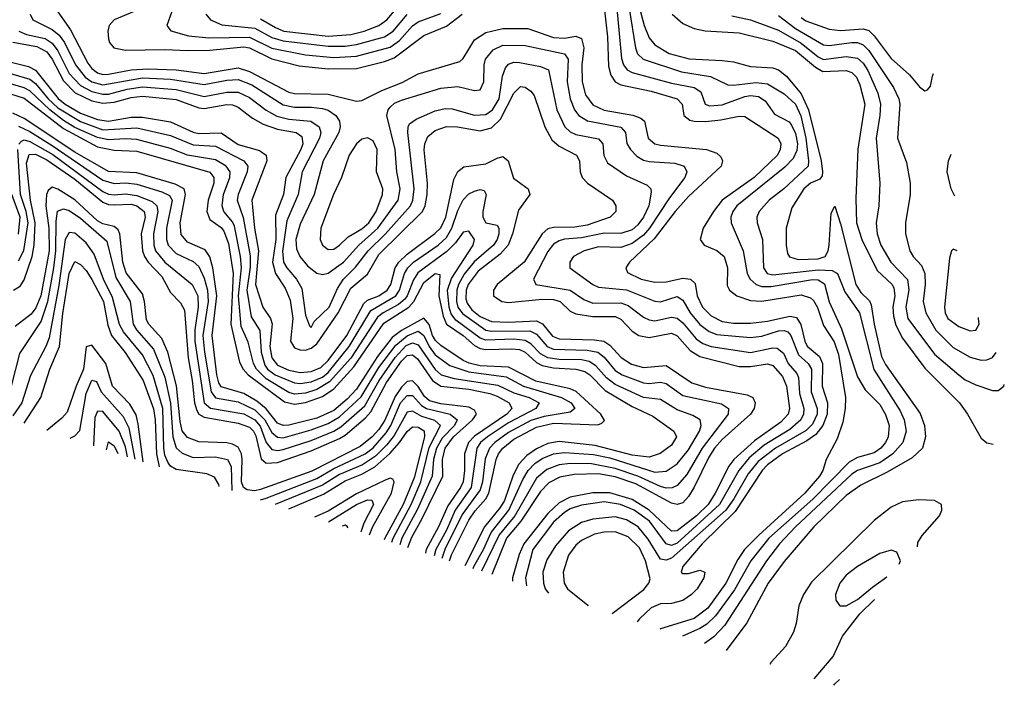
# Model space of a CAD drawing. Header units: inches. Extents: x 1308407 to 1441228, y 959628 to 1036311.
# Tile 501 of 656: x 1413774 to 1417272, y 961668 to 964030. Entities that reach past the tile are written whole.
import ezdxf

# ---------------------------------------------------------------- set-up
doc = ezdxf.new("R2010")
doc.units = ezdxf.units.IN
doc.header["$MEASUREMENT"] = 0
doc.layers.add('B4916', color=7, linetype='Continuous')

msp = doc.modelspace()

# ---------------------------------------------------------------- linework, layer by layer
at = {"layer": 'B4916', "color": 5}
for points, elevation in [([(1414332.8, 964110), (1414296.5, 964010), (1414310.8, 963990.8), (1414373.5, 963973.5), (1414446.4, 963966.4), (1414590, 963968.2), (1414670, 963929.7), (1414790, 963905.1), (1414890, 963896.4), (1414970, 963901.2), (1415090, 963932.8), (1415123.9, 963956.1), (1415170, 964008.5), (1415190, 964022.5), (1415270, 964051.9)], 2540), ([(1415958.3, 964138.3), (1415992.5, 964010), (1416010, 963966.4), (1416030, 963940.8), (1416080.7, 963910), (1416151.9, 963891.9), (1416270, 963886.1), (1416310, 963880.5), (1416370, 963864.1), (1416450, 963859.1), (1416470, 963852.6), (1416498.2, 963830), (1416550, 963767.1), (1416575.9, 963710), (1416621.5, 963530), (1416626.4, 963490), (1416624.2, 963475.8), (1416616.1, 963463.9), (1416583, 963450), (1416559.9, 963430), (1416517, 963363), (1416497.4, 963290), (1416496.5, 963230), (1416501, 963201), (1416508.2, 963188.2), (1416539.1, 963179.1), (1416610, 963181.2), (1416634.8, 963190), (1416646, 963210), (1416649.6, 963230), (1416656.8, 963343.2), (1416670, 963368.1), (1416690, 963305.4), (1416744.1, 963090), (1416762.1, 963062.1), (1416792.3, 963032.3), (1416798.3, 963018.3), (1416808.9, 962950), (1416835.1, 962835.1), (1416850, 962807), (1416972.6, 962632.6), (1416988.3, 962590), (1416992, 962550), (1416980.7, 962510), (1416944.6, 962475.4), (1416856.1, 962423.9), (1416761.8, 962378.2), (1416710, 962341.5), (1416594.9, 962230), (1416490, 962107.7), (1416432.7, 962030), (1416356.7, 961890), (1416283.9, 961791.6)], 2580), ([(1415850, 964073.8), (1415862.3, 963970), (1415865.2, 963865.2), (1415873.8, 963833.8), (1415890, 963810), (1415910, 963799.2), (1416017.1, 963777.1), (1416109.3, 963749.3), (1416127.2, 963730), (1416133.4, 963690), (1416154.1, 963674.1), (1416170, 963669.8), (1416210, 963669.5), (1416265.3, 963674.7), (1416330, 963688.4), (1416350, 963686.7), (1416468.9, 963610), (1416478, 963590), (1416475.9, 963570), (1416465.9, 963550), (1416383.2, 963470), (1416269.7, 963390), (1416238.2, 963350), (1416201.6, 963290), (1416190.8, 963250), (1416205.8, 963230), (1416250, 963211.5), (1416276.3, 963190), (1416288.3, 963150), (1416286.9, 963086.9), (1416295.3, 963070), (1416321.9, 963050), (1416370, 963033.8), (1416410, 963031), (1416550, 963053.8), (1416583.5, 963043.5), (1416593.5, 963033.5), (1416608.4, 963008.4), (1416630, 962945), (1416667.4, 962887.4), (1416682.5, 962842.4), (1416707.3, 962690), (1416707, 962650), (1416698.3, 962601.6), (1416677.5, 962542.5), (1416638.9, 962470), (1416626.7, 962430), (1416615, 962410), (1416563.2, 962350), (1416399.2, 962200.8), (1416349.3, 962150), (1416325.2, 962114.8), (1416282.3, 962030), (1416218.6, 961941.4), (1416170, 961905.2), (1416050, 961868.6), (1416048.3, 961867.8)], 2520), ([(1413811.4, 964050), (1413820.9, 964030), (1413890, 963995.2), (1413914.9, 963974.9), (1413933.6, 963950), (1413972.5, 963870), (1414006.7, 963826.7), (1414030.1, 963810), (1414070, 963799.3), (1414210, 963824.2), (1414310, 963819.6), (1414430, 963799.8), (1414510, 963815.5), (1414550, 963817.8), (1414599.3, 963799.3), (1414710, 963728.8), (1414750, 963719.8), (1414810, 963720.3), (1414850, 963715.3), (1414870, 963709), (1414897.4, 963690), (1414909.7, 963669.7), (1414912.3, 963650), (1414908.1, 963630), (1414851.7, 963530), (1414819.9, 963410), (1414770, 963304.7), (1414755.6, 963250), (1414757.5, 963217.5), (1414768.9, 963190), (1414796.7, 963156.7), (1414830, 963131), (1414850, 963125.8), (1414870, 963131.2), (1414924.8, 963170), (1414978.7, 963230), (1415045.8, 963290), (1415118.3, 963390), (1415125.5, 963430), (1415113.8, 963490), (1415108.3, 963570), (1415078.2, 963690), (1415082.5, 963710), (1415090, 963720.1), (1415106, 963734), (1415130, 963745.3), (1415270, 963787.2), (1415330, 963793.6), (1415390, 963779.1), (1415410, 963781.8), (1415422.9, 963810), (1415424.2, 963870), (1415429.4, 963890.6), (1415456.5, 963923.5), (1415490, 963939.4), (1415570, 963938.4), (1415709.5, 963909.5), (1415722.4, 963890), (1415719.1, 963810), (1415729.5, 963750), (1415745, 963710), (1415760.8, 963690), (1415791.5, 963671.5), (1415909.5, 963649.5), (1415925.7, 963630), (1415931.4, 963591.4), (1415943.3, 963570), (1415966.5, 963546.5), (1415990, 963532.2), (1416010, 963526.6), (1416101.7, 963521.7), (1416134.7, 963510), (1416144.3, 963490), (1416136.8, 963470), (1416082.4, 963397.6), (1416011, 963290), (1415990, 963266.2), (1415950, 963236.5), (1415910, 963222), (1415830, 963224.1), (1415779.3, 963210), (1415741.7, 963190), (1415728.8, 963170), (1415728.5, 963150), (1415810, 963090.6), (1415830, 963081), (1415930, 963071.7), (1416030, 963031.2), (1416050, 963029.4), (1416110, 963048), (1416130, 963034.4), (1416156.4, 962990), (1416190, 962948.8), (1416223.3, 962923.3), (1416250, 962913.5), (1416370, 962902.6), (1416410, 962907.7), (1416470, 962925.7), (1416490, 962927.8), (1416502.4, 962922.4), (1416514, 962910), (1416540.6, 962840.6), (1416574.6, 962810), (1416586.8, 962790), (1416585.5, 962710), (1416607.2, 962650), (1416607.1, 962630), (1416590, 962594.5), (1416567.4, 962572.6), (1416458.4, 962510), (1416397.9, 962462.1), (1416361.6, 962418.4), (1416310.6, 962329.4), (1416282, 962290), (1416090, 962119.2), (1416070, 962111.7), (1416050, 962116), (1416006.9, 962186.9), (1415970.7, 962230), (1415930, 962255.2), (1415890, 962265.7), (1415810, 962257.9), (1415770, 962245.4), (1415723.7, 962216.3), (1415677.1, 962162.9), (1415646.9, 962113.1), (1415632.3, 962070), (1415634.5, 962030), (1415641.2, 962010), (1415653.1, 961995.6)], 2460), ([(1413900.9, 964070), (1413954.6, 963994.6), (1414015.7, 963875.7), (1414030, 963857), (1414050, 963841.9), (1414070, 963836.4), (1414090, 963837), (1414170, 963852.5), (1414230, 963856.5), (1414330, 963852.2), (1414430, 963839.3), (1414550, 963859.2), (1414590, 963847.1), (1414730, 963773.6), (1414750, 963768.8), (1414870, 963765.6), (1414970, 963740.8), (1414990, 963743.3), (1415060.5, 963779.5), (1415132.6, 963807.4), (1415190, 963838.7), (1415337.5, 963882.5), (1415350, 963892.1), (1415390, 963959.4), (1415430, 963985.1), (1415490, 963998.8), (1415578.8, 963998.8), (1415670, 963967.2), (1415710, 963964.8), (1415750, 963971.9), (1415770, 963963.5), (1415778, 963930), (1415771, 963870), (1415772.4, 963810), (1415784.1, 963764.1), (1415810, 963728), (1415850, 963708.8), (1415951.7, 963691.7), (1415980.5, 963680.5), (1415993.6, 963670), (1416006.4, 963610), (1416030, 963589.7), (1416050, 963584.6), (1416213.4, 963570), (1416250, 963557.1), (1416264.2, 963544.2), (1416271.2, 963530), (1416265.9, 963510), (1416150, 963403.4), (1416102.7, 963350), (1416027.8, 963252.2), (1415940.4, 963170), (1415927.8, 963150), (1415933.7, 963133.7), (1415982, 963110), (1416030, 963099), (1416070, 963099.9), (1416130, 963112.9), (1416157.1, 963110), (1416174.1, 963094.1), (1416180.6, 963050), (1416199.7, 963010), (1416230, 962979.7), (1416270, 962959.4), (1416310, 962953.6), (1416370, 962953.8), (1416430, 962961), (1416510, 962978.4), (1416533.4, 962973.4), (1416549.1, 962949.1), (1416563.2, 962890), (1416571.7, 962871.7), (1416614.7, 962834.7), (1416626.2, 962810), (1416624.6, 962730), (1416643.7, 962670), (1416642.2, 962630), (1416627.2, 962590), (1416602.1, 962557.9), (1416570, 962535.6), (1416483.9, 962490), (1416430.1, 962450), (1416411.1, 962430), (1416315.6, 962284.4), (1416198.5, 962170), (1416130.2, 962090), (1416124, 962070), (1416130, 962064.4), (1416150, 962065), (1416190, 962076.1), (1416208.4, 962070), (1416204.2, 962050), (1416180.2, 962010), (1416160.8, 961990), (1416130, 961968.8), (1416090, 961958.2), (1416050, 961956.6), (1416016.8, 961943.2), (1415976.3, 961903.7), (1415968.1, 961893.7)], 2480), ([(1414181, 964059), (1414110.1, 964029.9), (1414091.6, 964010), (1414087.2, 963990), (1414090, 963962.4), (1414093.2, 963950), (1414109, 963930), (1414150, 963922.4), (1414290, 963924.7), (1414370, 963920.8), (1414450, 963922.2), (1414570, 963934.3), (1414590.2, 963930.2), (1414670, 963891.4), (1414766.4, 963866.4), (1414870, 963855.7), (1414970, 963856.9), (1415070, 963882), (1415104.7, 963895.3), (1415210, 963974.2), (1415290, 964008), (1415346.3, 964050)], 2520), ([(1414435.6, 964050), (1414451.6, 964030), (1414492.2, 964012.2), (1414610, 963999.8), (1414670, 963967.2), (1414710, 963955), (1414870, 963936.2), (1414930, 963936.8), (1414970, 963942.2), (1415070.4, 963970), (1415100.7, 963990), (1415150, 964048.3)], 2560), ([(1414630, 964033.2), (1414682.3, 964002.3), (1414712.9, 963990), (1414870, 963971.9), (1414950, 963978.4), (1414998.1, 963990), (1415050, 964010.3), (1415078.7, 964030), (1415113, 964070)], 2580), ([(1415895.7, 964070), (1415912.3, 963892.3), (1415919.5, 963870), (1415932.4, 963852.4), (1415950, 963843.1), (1416090, 963805.7), (1416169.5, 963789.5), (1416193.9, 963773.9), (1416208.9, 963730), (1416224.5, 963724.5), (1416270, 963728.4), (1416350, 963757.5), (1416370, 963760.9), (1416398.1, 963758.1), (1416422.8, 963742.8), (1416455.3, 963695.3), (1416507.8, 963667.8), (1416516.3, 963656.3), (1416530, 963626.7), (1416536.9, 963590), (1416534.4, 963565.6), (1416522.1, 963537.9), (1416492.6, 963507.4), (1416321.6, 963370), (1416307, 963350), (1416300.6, 963330), (1416301.5, 963310), (1416344.1, 963210), (1416358.5, 963130), (1416369.2, 963109.2), (1416390.6, 963090.6), (1416410, 963083.4), (1416443.7, 963083.7), (1416590, 963108.3), (1416610, 963107.1), (1416632.7, 963092.7), (1416649.6, 963029.6), (1416693.1, 962933.1), (1416750, 962763.1), (1416776.9, 962716.9), (1416830, 962664.7), (1416850, 962629.4), (1416862.2, 962590), (1416859.1, 962550), (1416849.5, 962530), (1416832.6, 962510), (1416810, 962493.6), (1416750, 962476.9), (1416720.4, 962459.6), (1416591.7, 962328.3), (1416435.6, 962190), (1416371.1, 962110), (1416312.8, 962007.2), (1416246, 961914), (1416214.7, 961885.3), (1416190, 961870.2), (1416128.4, 961841.9)], 2540), ([(1415939.5, 964070), (1415961.4, 963930), (1415969.2, 963909.2), (1415989, 963890), (1416125.3, 963845.3), (1416228.4, 963828.4), (1416290, 963799.7), (1416310, 963797.9), (1416390, 963807.2), (1416430, 963803.2), (1416490, 963767.2), (1416530, 963730.5), (1416548.7, 963688.7), (1416566.8, 963610), (1416576, 963530), (1416574.5, 963510), (1416488.5, 963430), (1416436.5, 963390), (1416401.3, 963350), (1416392.5, 963330), (1416393.4, 963310), (1416413.3, 963250), (1416416.5, 963150), (1416429.1, 963130), (1416450, 963125.2), (1416610, 963143), (1416660.4, 963140.4), (1416679.2, 963130), (1416704.9, 963064.9), (1416757.6, 962990), (1416808.4, 962788.4), (1416902, 962642), (1416916.5, 962610), (1416922.6, 962570), (1416911.6, 962530), (1416876, 962490), (1416830, 962457.5), (1416750, 962429.9), (1416730, 962417.9), (1416530.1, 962230), (1416473.7, 962170), (1416426.9, 962110), (1416279.1, 961880.9), (1416240, 961840), (1416207.1, 961816.4)], 2560), ([(1416091.9, 964050), (1416130, 964016.6), (1416170, 963999.6), (1416209.2, 963990.8), (1416330, 963984), (1416450, 963954.7), (1416530, 963920.6), (1416601.4, 963861.4), (1416627.1, 963847.1), (1416710, 963850.6), (1416730, 963843.2), (1416746.1, 963826.1), (1416759, 963799), (1416775.7, 963730), (1416751.1, 963571.1), (1416743.8, 963396.2), (1416746.4, 963310), (1416765.7, 963250), (1416820.1, 963140.1), (1416872.1, 963092.1), (1416879.3, 963079.3), (1416882.9, 963050), (1416876, 963010), (1416877.7, 962977.7), (1416886.6, 962946.6), (1416910, 962900.1), (1416990, 962793.9), (1417112.3, 962670), (1417141, 962630), (1417190, 962544.6), (1417210, 962528.1), (1417231.6, 962524.2)], 2620), ([(1416304.4, 964044.4), (1416370.2, 964030.2), (1416470, 963993.5), (1416550, 963947.1), (1416610, 963898.4), (1416630, 963889.4), (1416710, 963899.6), (1416750, 963893.7), (1416770, 963876.6), (1416787.3, 963850), (1416822.3, 963770), (1416832.1, 963730), (1416830.1, 963690.1), (1416816.5, 963610), (1416829.2, 963450), (1416825.6, 963370), (1416817, 963310), (1416819.9, 963270), (1416833.5, 963230), (1416869, 963170), (1416928.4, 963108.4), (1416932, 963072), (1416921.4, 963010), (1416929.2, 962970), (1417023.8, 962843.8), (1417110, 962769.6), (1417132.5, 962752.5), (1417170, 962734.6), (1417230, 962714.3), (1417250, 962713.9), (1417270, 962730.2), (1417271.7, 962736)], 2640), ([(1416470, 964045.8), (1416530, 963998.6), (1416630, 963940.7), (1416650, 963939.1), (1416730, 963949.6), (1416750, 963949.5), (1416770, 963941.4), (1416790, 963920.5), (1416878.1, 963790), (1416896.6, 963750), (1416900.7, 963730), (1416892.9, 963610), (1416924, 963524), (1416937.2, 963450), (1416937, 963410), (1416921.1, 963310), (1416920.8, 963270), (1416935.9, 963210), (1416948, 963190), (1416978.1, 963158.1), (1416989, 963130), (1416990.1, 963090), (1416983.1, 963030), (1416992.4, 962990), (1417028.3, 962928.3), (1417090, 962867.2), (1417150, 962832.3), (1417190, 962822.3), (1417210, 962823.3), (1417230, 962831.4), (1417242.4, 962849)], 2660), ([(1416550, 964037.7), (1416566.6, 964026.6), (1416650, 963996.6), (1416690, 963991.8), (1416770, 963998.3), (1416790, 963992), (1416810, 963973.1), (1416870, 963893.2), (1416934.6, 963834.6), (1416970, 963792.6), (1416990, 963777.6), (1416999.1, 963780.9), (1417010, 963794), (1417017.1, 963830), (1417020.8, 963839.4)], 2680), ([(1413771.1, 963990), (1413798.4, 963978.4), (1413864.1, 963964.1), (1413890, 963947.5), (1413910, 963920.2), (1413950, 963839.5), (1413990, 963797.2), (1414030, 963775.9), (1414070, 963766.2), (1414090, 963766.4), (1414156.3, 963783.6), (1414210, 963791.8), (1414330, 963782.4), (1414430, 963758.2), (1414510, 963773.3), (1414550, 963773.1), (1414590, 963754.2), (1414650, 963708.9), (1414687.5, 963687.5), (1414730, 963677.4), (1414807.9, 963670), (1414838.2, 963650), (1414843.4, 963630), (1414838.9, 963610), (1414777.5, 963490), (1414763.9, 963410), (1414723.4, 963316.6), (1414708.3, 963208.3), (1414711.8, 963170), (1414723.2, 963150), (1414757.7, 963110), (1414776.1, 963076.1), (1414790, 962982.3), (1414803.4, 962943.4), (1414810, 962938), (1414820.7, 962959.3), (1414873.6, 963010), (1414903.6, 963076.4), (1414924.4, 963110), (1414967.6, 963152.4), (1415012, 963210), (1415073.3, 963270), (1415162.2, 963370), (1415170.9, 963390), (1415176, 963430), (1415152.4, 963630), (1415153.7, 963650), (1415159.4, 963660.6), (1415182.2, 963677.8), (1415250, 963706.6), (1415285.3, 963714.7), (1415310, 963713.6), (1415390, 963692.1), (1415430, 963694.1), (1415453.9, 963710), (1415477.8, 963750), (1415489.7, 963830.3), (1415499.9, 963860.1), (1415510, 963872.9), (1415530, 963879.3), (1415550, 963878.7), (1415624.4, 963864.4), (1415652.1, 963852.1), (1415681.7, 963710), (1415710.5, 963650.5), (1415730, 963632.5), (1415750, 963623.1), (1415830, 963607.3), (1415846, 963590), (1415848.9, 963548.9), (1415861.9, 963521.9), (1415930, 963476), (1416003.4, 963443.4), (1416015.9, 963430), (1416017.8, 963417.8), (1416009.3, 963370), (1415990.3, 963330), (1415970, 963301.9), (1415950, 963284.3), (1415910, 963271.3), (1415850, 963272.3), (1415770, 963255.9), (1415709.1, 963250.9), (1415690, 963246.1), (1415670, 963233.9), (1415650, 963208), (1415598.9, 963110), (1415607.1, 963090), (1415730, 963070.3), (1415777.7, 963037.7), (1415810, 963024.3), (1415910, 963025.7), (1415935.6, 963015.6), (1415990, 962974.3), (1416010, 962965.4), (1416030, 962961.5), (1416090, 962974.1), (1416110, 962970.7), (1416130, 962954.9), (1416177.4, 962897.4), (1416201.3, 962881.3), (1416230, 962870.5), (1416370, 962849.8), (1416450, 962865.7), (1416464.9, 962864.9), (1416487, 962847), (1416504.3, 962810), (1416534.7, 962774.8), (1416540.6, 962760.6), (1416543.8, 962703.8), (1416559.1, 962650), (1416558.9, 962630), (1416549.3, 962610.7), (1416510, 962576.5), (1416419.2, 962520.8), (1416365.1, 962474.9), (1416329.1, 962430.9), (1416260.5, 962310), (1416110, 962172.6), (1416090, 962164.1), (1416070, 962169.6), (1416010.9, 962250), (1415956.5, 962290), (1415908.5, 962310), (1415850, 962319), (1415770, 962307.9), (1415730, 962293.8), (1415710, 962281.6), (1415670, 962247.6), (1415596.6, 962150), (1415571.1, 962050), (1415574.5, 962021)], 2440), ([(1413750, 963951), (1413834.7, 963934.7), (1413870, 963916.2), (1413889.9, 963889.9), (1413930, 963813.2), (1413971.4, 963771.4), (1414030, 963742.9), (1414070, 963734), (1414110, 963737.2), (1414170, 963754.7), (1414210, 963758.7), (1414330, 963747.1), (1414410, 963717.7), (1414430, 963715), (1414510, 963729.4), (1414530, 963728.2), (1414550, 963720.5), (1414600.6, 963680.6), (1414639.4, 963659.4), (1414690, 963641.8), (1414756, 963630), (1414776, 963616), (1414780, 963590), (1414773.3, 963570), (1414719.1, 963470), (1414711.1, 963410), (1414682.9, 963337.1), (1414683.9, 963250), (1414672.6, 963170), (1414682.3, 963130), (1414717.1, 963077.1), (1414734.6, 963034.6), (1414743.9, 962970), (1414736, 962890), (1414750, 962865.3), (1414770, 962858.2), (1414790, 962857.9), (1414810, 962864.7), (1414830, 962879.9), (1414905.8, 962990), (1414950, 963077.6), (1415010, 963127.5), (1415050, 963197.5), (1415205.3, 963350), (1415214.1, 963370), (1415221.6, 963410), (1415223.1, 963450), (1415211.5, 963568.5), (1415213.1, 963590), (1415223.9, 963616.1), (1415250, 963636.9), (1415290, 963651.3), (1415329.9, 963650.1), (1415410, 963636.2), (1415450, 963646.3), (1415482.5, 963677.5), (1415530, 963769.6), (1415552.9, 963792.9), (1415570, 963791.4), (1415590, 963776.6), (1415601.2, 963761.2), (1415639.2, 963650), (1415664.3, 963604.3), (1415690, 963581.2), (1415751.5, 963550), (1415762.6, 963530), (1415765.4, 963490), (1415772.2, 963470), (1415790.7, 963450.7), (1415879.7, 963390), (1415891.8, 963370), (1415891.8, 963350), (1415871.2, 963330), (1415790, 963300.6), (1415746.5, 963293.5), (1415670, 963293.1), (1415650, 963287.9), (1415629.8, 963270.2), (1415566.7, 963170), (1415469.7, 963090), (1415457.6, 963070), (1415457.6, 963050), (1415486.4, 963030), (1415510, 963027.2), (1415630, 963038.7), (1415670, 963037), (1415693.7, 963030), (1415730, 962995.9), (1415750, 962986.5), (1415810, 962976.4), (1415890, 962976.9), (1415910, 962967.9), (1415950, 962924.6), (1415974, 962910), (1416010, 962902.2), (1416090, 962918.4), (1416110, 962908.7), (1416155.9, 962856), (1416190, 962834.9), (1416330, 962799.9), (1416370, 962799.8), (1416430, 962809.2), (1416450, 962803.4), (1416483.7, 962763.7), (1416497.8, 962730), (1416508.7, 962650), (1416503.5, 962630), (1416478.3, 962601.7), (1416384.2, 962535.8), (1416310.8, 962470), (1416293.7, 962446.3), (1416245.1, 962350), (1416219.4, 962310), (1416178, 962270), (1416110, 962216.3), (1416090, 962215.1), (1416010.7, 962290), (1415950, 962326.9), (1415870, 962351.1), (1415810, 962351), (1415730, 962336.1), (1415690, 962315.6), (1415650, 962278.3), (1415565.3, 962170), (1415548.2, 962131.8), (1415525.2, 962050), (1415524.4, 962037.2)], 2420), ([(1413730, 963883.3), (1413804.9, 963864.8), (1413830, 963851.2), (1413910.8, 963750.8), (1413935.9, 963730), (1413990, 963698.4), (1414050, 963675.6), (1414090, 963669.9), (1414170, 963684.4), (1414210, 963684.2), (1414310, 963667.4), (1414390, 963631.4), (1414410, 963626.6), (1414490, 963628.4), (1414550, 963587.9), (1414625.9, 963565.9), (1414650, 963550), (1414651.5, 963530), (1414598.5, 963390), (1414607.8, 963290), (1414622.6, 963210), (1414611.4, 963090), (1414637.8, 963010), (1414664.6, 962970), (1414671.5, 962951.5), (1414663, 962870), (1414669.5, 962830), (1414690, 962804.5), (1414730, 962786.3), (1414770, 962778.8), (1414810, 962781.2), (1414843.5, 962796.5), (1414870, 962821.3), (1414935.9, 962910), (1414996.9, 963023.1), (1415010, 963034.7), (1415050, 963050.8), (1415080.1, 963070), (1415092.1, 963090), (1415107.6, 963150), (1415121.1, 963170), (1415150, 963197.8), (1415248.9, 963271), (1415270, 963292.2), (1415287.7, 963330), (1415316.8, 963463.2), (1415330, 963492.2), (1415352.3, 963507.7), (1415430, 963518.5), (1415470, 963539.5), (1415490, 963545), (1415509.3, 963529.3), (1415528.2, 963468.2), (1415580.7, 963430), (1415586.8, 963410), (1415545.8, 963354.2), (1415525, 963270), (1415508.8, 963230), (1415481.3, 963198.7), (1415402.3, 963137.7), (1415367.1, 963090), (1415360.4, 963070), (1415359.5, 963039.5), (1415363.9, 963023.9), (1415380.7, 963000.7), (1415410, 962976.7), (1415450, 962958.7), (1415510, 962956.3), (1415610, 962961.3), (1415631.1, 962951.1), (1415667.2, 962907.2), (1415690, 962897.2), (1415814.7, 962894.7), (1415849.7, 962889.7), (1415870, 962875.6), (1415910.9, 962830.9), (1415947.7, 962807.7), (1415990, 962796.3), (1416070, 962803.4), (1416161.3, 962741.3), (1416210, 962726.2), (1416358.9, 962698.9), (1416378.3, 962690), (1416387, 962670), (1416382.8, 962650), (1416370.4, 962630), (1416270, 962540.3), (1416242.7, 962510), (1416222.2, 962477.7), (1416170, 962371.2), (1416150, 962338.1), (1416130, 962315.9), (1416110, 962309.9), (1416090, 962314), (1415962.8, 962382.8), (1415890, 962407.9), (1415830, 962418.5), (1415744.2, 962415.8), (1415693.4, 962406.6), (1415653.2, 962386.8), (1415623.6, 962356.4), (1415554, 962250), (1415503.4, 962190), (1415450.8, 962061)], 2380), ([(1413730, 963843), (1413810, 963819.7), (1413830, 963803.9), (1413875.7, 963750), (1413910, 963717.7), (1413990, 963669), (1414070, 963639.5), (1414190, 963646.6), (1414310, 963619.9), (1414390, 963586.4), (1414470, 963582.1), (1414570.6, 963530), (1414584.2, 963510), (1414582.3, 963490), (1414549.8, 963410), (1414546.9, 963390), (1414567.9, 963327.9), (1414592.6, 963192.6), (1414592.3, 963152.3), (1414580.9, 963070), (1414596.2, 962976.2), (1414627.4, 962927.4), (1414631.7, 962850), (1414644.5, 962804.5), (1414654.9, 962790), (1414681.6, 962770), (1414750, 962741.3), (1414770, 962739.4), (1414810, 962745.4), (1414850, 962761.8), (1414870, 962778.2), (1414944.6, 962870), (1415021.8, 962998.2), (1415110, 963050.3), (1415123.8, 963070), (1415140.9, 963130), (1415152.7, 963150), (1415172.6, 963170), (1415260.9, 963230), (1415290, 963257), (1415309.8, 963290), (1415330, 963353.6), (1415350, 963391.1), (1415370, 963412.1), (1415390, 963422.2), (1415410, 963428.3), (1415424.6, 963424.6), (1415431.5, 963410), (1415419.6, 963350), (1415419.7, 963330), (1415430, 963309.2), (1415470, 963301.7), (1415476.5, 963290), (1415476.4, 963270), (1415470.6, 963250), (1415457.2, 963230), (1415388.5, 963171.5), (1415353, 963127), (1415332.5, 963090), (1415326.5, 963070), (1415325.5, 963030), (1415331, 963010), (1415347.2, 962987.2), (1415430, 962928.3), (1415450, 962924.7), (1415586.6, 962926.6), (1415610, 962914), (1415648.4, 962870), (1415670, 962860.6), (1415790, 962857.6), (1415828.1, 962850), (1415850, 962832.3), (1415890, 962785.2), (1415913.7, 962770), (1415990, 962742.1), (1416010, 962739.4), (1416050, 962743.4), (1416070, 962739.1), (1416130, 962696.7), (1416266.8, 962666.8), (1416292.3, 962650), (1416290.5, 962630), (1416198.3, 962510), (1416144.2, 962415.8), (1416110, 962377.6), (1416091.7, 962368.3), (1416070, 962368), (1416050, 962374), (1415970.3, 962410.3), (1415890, 962437.6), (1415805.6, 962454.4), (1415730, 962454.7), (1415690, 962450), (1415646.5, 962433.5), (1415610, 962402.8), (1415533, 962270), (1415477.6, 962202.4), (1415414.9, 962072.6)], 2360), ([(1415384.6, 962082.4), (1415387.1, 962090), (1415421.3, 962150), (1415448.5, 962210), (1415511.7, 962290), (1415561.2, 962398.8), (1415579.8, 962430), (1415604.5, 962455.5), (1415630, 962472.7), (1415670, 962489.3), (1415710, 962494.3), (1415812.9, 962487.1), (1415870, 962475.1), (1416030, 962424.8), (1416070, 962427.5), (1416110, 962453.7), (1416150, 962503.6), (1416189.4, 962570), (1416195.5, 962590), (1416191.9, 962610), (1416165.7, 962625.7), (1416110, 962646.1), (1416050, 962681.9), (1415990, 962689.3), (1415890, 962736.1), (1415859.2, 962759.2), (1415821.3, 962801.3), (1415797.2, 962817.2), (1415770, 962823.1), (1415690, 962824.3), (1415650, 962830.2), (1415624.3, 962844.3), (1415590, 962880.3), (1415570, 962892.1), (1415530, 962896), (1415430, 962893.5), (1415410, 962900.5), (1415324, 962964), (1415306.7, 962986.7), (1415299.2, 963010), (1415294.2, 963070), (1415307.9, 963112.1), (1415385.4, 963230), (1415389.6, 963250), (1415370, 963280.1), (1415350, 963276.6), (1415321.8, 963238.2), (1415291.9, 963208.1), (1415188.2, 963131.8), (1415172.8, 963107.2), (1415150.9, 963050), (1415141.7, 963038.3), (1415120.3, 963019.7), (1415064.9, 962990), (1415045.4, 962974.6), (1414950, 962829.1), (1414875.2, 962744.8), (1414830, 962717.9), (1414790, 962704.9), (1414750, 962701.7), (1414730, 962707.4), (1414650, 962755.5), (1414614.8, 962790), (1414605, 962810), (1414585.6, 962885.6), (1414561.4, 962941.4), (1414551.7, 963050), (1414562.5, 963150), (1414558.6, 963190), (1414537.1, 963297.1), (1414530, 963313.4), (1414499.5, 963350), (1414493.5, 963370), (1414498.6, 963410), (1414521.2, 963470), (1414521.4, 963490), (1414507.3, 963510), (1414470, 963533), (1414370, 963549.5), (1414310, 963573.7), (1414190, 963605), (1414150, 963608), (1414090, 963604.4), (1414050, 963612.3), (1413970, 963648.2), (1413930, 963673.1), (1413881.7, 963710), (1413810, 963777.8), (1413790, 963788.7), (1413710, 963812.3)], 2340), ([(1413715.8, 963775.9), (1413790, 963752), (1413930, 963644), (1414050, 963579.5), (1414110, 963567.1), (1414190, 963563.9), (1414450, 963489.7), (1414464.3, 963470), (1414464.1, 963450), (1414444.2, 963390), (1414439, 963350), (1414450, 963320.8), (1414490, 963292.3), (1414499.9, 963279.9), (1414516.2, 963236.2), (1414532.1, 963130), (1414524.2, 962950), (1414555, 962815), (1414567.7, 962790), (1414586.2, 962770), (1414714.5, 962674.5), (1414750, 962666.2), (1414790, 962671.8), (1414850, 962692.9), (1414890, 962719.8), (1414961.4, 962798.6), (1415067.1, 962952.9), (1415156.3, 963010), (1415174.6, 963030), (1415210, 963097.2), (1415250, 963129.6), (1415266.5, 963126.5), (1415262.5, 963050), (1415278.3, 962978.3), (1415289.9, 962950), (1415350, 962909.4), (1415390, 962874.4), (1415410, 962863.7), (1415430, 962860.1), (1415522.8, 962862.8), (1415550, 962859.8), (1415569.9, 962849.9), (1415610, 962813.6), (1415630, 962803.5), (1415670, 962794.6), (1415750, 962789.9), (1415781.9, 962781.9), (1415799.6, 962770), (1415854.4, 962714.4), (1415950, 962657.1), (1416023.5, 962623.5), (1416098, 962570), (1416106.8, 962550), (1416090, 962520.8), (1416049.5, 962490.5), (1416010, 962477.8), (1415950, 962485.3), (1415818.8, 962518.8), (1415690, 962533.6), (1415650, 962526.3), (1415610, 962507), (1415576.1, 962483.9), (1415547.2, 962452.8), (1415526.5, 962413.5), (1415496.5, 962323.5), (1415481.5, 962298.5), (1415425.3, 962230), (1415355.1, 962092)], 2320), ([(1415300.9, 962109.5), (1415308.4, 962131.6), (1415370, 962254.6), (1415392.3, 962287.7), (1415430, 962330), (1415441.2, 962350), (1415466.8, 962470), (1415475.2, 962490), (1415490.3, 962510), (1415530, 962542.2), (1415610, 962583.7), (1415670, 962598.2), (1415827.4, 962592.6), (1415841.9, 962598.1), (1415851.6, 962608.4), (1415838.4, 962630), (1415750.4, 962710.4), (1415730, 962720.8), (1415607.9, 962747.9), (1415510, 962797.4), (1415410, 962802.1), (1415371, 962811), (1415350, 962820.8), (1415270, 962873.5), (1415251.3, 962891.3), (1415240.6, 962910), (1415228.8, 962948.8), (1415210, 962970.8), (1415130, 962927.8), (1415097.8, 962902.2), (1415045.2, 962834.8), (1414970, 962718.8), (1414937, 962683), (1414890, 962643), (1414830, 962616.1), (1414730, 962591.7), (1414710, 962589.6), (1414690, 962598.1), (1414649.1, 962649.1), (1414617, 962677), (1414570, 962703.7), (1414490, 962727.9), (1414481.9, 962741.9), (1414474.7, 962770), (1414457.6, 962910), (1414473.9, 963050), (1414459.8, 963150), (1414449.3, 963189.3), (1414433.1, 963213.1), (1414370, 963240.4), (1414348.2, 963268.2), (1414343.7, 963310), (1414363.2, 963410), (1414358, 963430), (1414326.3, 963446.3), (1414190, 963486.4), (1414090, 963491.4), (1413970, 963560.4), (1413790, 963679.9), (1413750, 963699.1)], 2280), ([(1413770, 963652), (1413810, 963633.2), (1413890, 963583.9), (1414070, 963460.8), (1414110, 963449.2), (1414151.5, 963451.5), (1414190, 963446.9), (1414279.4, 963419.4), (1414306.2, 963406.2), (1414315.4, 963390), (1414295.9, 963290), (1414295.8, 963250), (1414301.8, 963230), (1414330, 963201), (1414390, 963171.8), (1414410, 963154.2), (1414430, 963112.5), (1414441, 963070), (1414443.3, 963030), (1414425, 962910), (1414430.2, 962850), (1414454.4, 962710), (1414470, 962688.2), (1414550, 962674.6), (1414610, 962646), (1414644.9, 962610), (1414670, 962564.8), (1414690, 962548.4), (1414710, 962546.5), (1414810, 962574.6), (1414870, 962596.8), (1414910, 962620.6), (1414987.6, 962692.4), (1415050, 962795.6), (1415110, 962875.8), (1415150, 962908.2), (1415190, 962924.5), (1415209.9, 962909.9), (1415228.2, 962870), (1415250, 962841.4), (1415302.6, 962802.6), (1415370, 962780), (1415502.5, 962762.5), (1415564.2, 962730), (1415698.6, 962690), (1415732.9, 962670), (1415745.8, 962650), (1415730, 962637), (1415637.6, 962622.4), (1415590, 962608), (1415510, 962565.6), (1415461.6, 962530), (1415442.5, 962510), (1415428.2, 962471.8), (1415418.1, 962390), (1415410, 962361.6), (1415346.2, 962273.8), (1415284.9, 962150), (1415274, 962118.2)], 2260), ([(1413771, 963589), (1413780.6, 963599.4), (1413790, 963603.9), (1413810, 963598.4), (1413891.9, 963551.9), (1414070, 963421.2), (1414090, 963411.3), (1414110, 963408.6), (1414150, 963412.9), (1414190, 963407), (1414245.1, 963385.1), (1414261.7, 963370), (1414264.6, 963350), (1414249.2, 963270), (1414250.5, 963230), (1414256.7, 963210), (1414290, 963170.1), (1414387.3, 963090), (1414406.4, 963050), (1414408.2, 963010), (1414396.5, 962930), (1414396.4, 962890), (1414429.9, 962670), (1414451.7, 962651.7), (1414570, 962631.7), (1414609.2, 962610), (1414627.8, 962587.8), (1414650, 962530.1), (1414670, 962505.1), (1414690, 962501.7), (1414710, 962505.3), (1414810, 962537.4), (1414890, 962570), (1414914.6, 962585.4), (1415000, 962660), (1415050.7, 962750), (1415108.3, 962831.7), (1415146.5, 962873.5), (1415170, 962883.8), (1415190, 962876.4), (1415250, 962788.7), (1415271.6, 962770), (1415317.1, 962757.1), (1415473, 962733), (1415530, 962705.8), (1415583.9, 962690), (1415619.8, 962670), (1415607.5, 962650), (1415510, 962599), (1415436.5, 962550), (1415411.5, 962530), (1415398.6, 962510), (1415378, 962370), (1415321.1, 962290), (1415290, 962218.3), (1415252.5, 962150), (1415246, 962127.2)], 2240), ([(1413752.2, 963070), (1413775.7, 963084.3), (1413790, 963107.1), (1413818.4, 963190), (1413825.6, 963230), (1413829.2, 963310), (1413812.4, 963390), (1413798.4, 963521.6), (1413807.5, 963552.5), (1413830, 963553.1), (1413870, 963532.9), (1413970, 963463.9), (1414070, 963382.9), (1414090, 963374.5), (1414110, 963372.8), (1414170, 963375.2), (1414190, 963369.6), (1414216.1, 963350), (1414219.6, 963330), (1414205.8, 963270), (1414210.2, 963210.2), (1414217, 963190), (1414230.1, 963170), (1414278.6, 963118.6), (1414310, 963062.1), (1414345.8, 963025.8), (1414359.3, 962999.3), (1414372.5, 962830), (1414387.3, 962750), (1414395.5, 962670), (1414403.2, 962643.2), (1414410.8, 962630.8), (1414430, 962619.8), (1414550, 962598.9), (1414590, 962584.4), (1414604.5, 962570), (1414613.3, 962553.3), (1414631.7, 962471.7), (1414650, 962455.9), (1414690, 962459.3), (1414810, 962500), (1414910, 962543.4), (1414930, 962556), (1415002.5, 962617.5), (1415021.3, 962638.7), (1415076.9, 962743.1), (1415130, 962818.5), (1415150, 962838), (1415170, 962840.6), (1415186.8, 962826.8), (1415240.5, 962750), (1415269.9, 962730.1), (1415370, 962719.6), (1415443.9, 962703.9), (1415470, 962694.8), (1415513.4, 962670), (1415522.1, 962650), (1415504.5, 962630), (1415390, 962551.8), (1415368.7, 962530), (1415353.7, 962490), (1415354.8, 962430), (1415349.1, 962390), (1415339.9, 962370), (1415294.5, 962305.5), (1415262, 962230), (1415218.5, 962150), (1415215.8, 962137)], 2220), ([(1413770, 963174.2), (1413789.3, 963210.7), (1413803.8, 963310), (1413796.7, 963350), (1413776.9, 963410), (1413767.7, 963570)], 2240), ([(1417096.4, 963404.6), (1417082.8, 963430), (1417069, 963490), (1417073.5, 963530), (1417082.8, 963553.5)], 2660), ([(1413770, 963269.5), (1413775.5, 963330), (1413746.1, 963410)], 2260), ([(1415152.7, 962157.4), (1415166.7, 962193.3), (1415202.7, 962257.3), (1415277.2, 962410), (1415276.6, 962470), (1415285, 962510), (1415315.3, 962550), (1415382.8, 962610), (1415397, 962630), (1415390, 962644.1), (1415370, 962655), (1415270, 962667), (1415230, 962677.7), (1415212.5, 962692.5), (1415190, 962728.4), (1415170, 962749.1), (1415150, 962745.9), (1415130, 962725.7), (1415107.4, 962692.6), (1415071.2, 962608.8), (1415050, 962575.7), (1415026.8, 962550), (1414983.9, 962516.1), (1414811.5, 962428.5), (1414630, 962362.9), (1414610, 962358.6), (1414581.8, 962361.8), (1414569.7, 962369.7), (1414562.5, 962390), (1414564.4, 962470), (1414561.8, 962490), (1414550, 962512.8), (1414530, 962524.2), (1414510, 962529), (1414410, 962532), (1414370, 962548), (1414351.7, 962571.7), (1414343.8, 962603.9), (1414331.2, 962731.2), (1414300.7, 962850), (1414278.7, 962898.7), (1414233.2, 962950), (1414225.2, 962965.2), (1414218, 963030), (1414210, 963056.9), (1414151.8, 963131.8), (1414140.9, 963170), (1414129.8, 963269.8), (1414124, 963284), (1414110, 963296), (1414070, 963305.5), (1414050, 963316.6), (1413970, 963391.6), (1413910, 963429.3), (1413890, 963436.5), (1413875.4, 963424.6), (1413869.5, 963410), (1413867.6, 963370), (1413878, 963290), (1413878.5, 963210), (1413848.8, 963050), (1413831.9, 963008.1), (1413815.3, 962984.7), (1413758.4, 962941.6)], 2180), ([(1413744.9, 962730), (1413774.8, 962845.2), (1413850, 962959.3), (1413874, 963030), (1413895.9, 963150), (1413903, 963210), (1413904.1, 963315.9), (1413909, 963351), (1413930, 963359.5), (1413950, 963353.2), (1413990, 963326.5), (1414083.9, 963243.9), (1414115.5, 963115.5), (1414166.9, 963030), (1414177.5, 962950), (1414189, 962930), (1414250, 962861), (1414290, 962761.2), (1414309.9, 962669.9), (1414317.8, 962550), (1414330, 962511.2), (1414351.6, 962491.6), (1414390, 962476.3), (1414470, 962478.9), (1414511.9, 962470), (1414524.8, 962444.8), (1414527.2, 962359.7)], 2160), ([(1414482.7, 962374.1), (1414481.1, 962381.1), (1414466.4, 962406.4), (1414438.7, 962418.7), (1414330, 962434.1), (1414310, 962445.5), (1414300.4, 962460.4), (1414290, 962485.3), (1414286.6, 962510), (1414282.1, 962650), (1414248.1, 962768.1), (1414210, 962840.7), (1414143.1, 962923.1), (1414128.6, 962948.6), (1414104, 963044), (1414072.3, 963110), (1414038.6, 963198.6), (1414010, 963238.7), (1413970, 963272.5), (1413950, 963274.9), (1413936.2, 963250), (1413912.8, 963087.2), (1413878.3, 962901.7), (1413867, 962870), (1413812.3, 962767.7), (1413781.7, 962670), (1413750, 962624.4)], 2140), ([(1417090, 963215.6), (1417084.4, 963210), (1417076.5, 963183.5), (1417059.4, 963010), (1417061.2, 962990), (1417071.3, 962970), (1417110, 962941.1), (1417150, 962926.5), (1417170, 962928.7), (1417181.9, 962950), (1417180.6, 962970), (1417179.9, 962973.1)], 2680), ([(1417104.8, 963210.1), (1417090, 963215.6)], 2680), ([(1413789.9, 962598.1), (1413849, 962690), (1413881.8, 962790), (1413915.1, 962870), (1413927.3, 962987.3), (1413950, 963129.1), (1413970, 963172.5), (1413990, 963161.3), (1414010, 963140.8), (1414030, 963108), (1414071.3, 963030), (1414086.8, 962946.8), (1414100.3, 962910), (1414149.1, 962849.1), (1414213.3, 962750), (1414249.4, 962649.4), (1414255, 962610), (1414259.6, 962490), (1414270, 962442.9)], 2120), ([(1414212.3, 962461.5), (1414195.3, 962595.2), (1414187.4, 962627.4), (1414165.3, 962665.3), (1414104.4, 962730), (1414080, 962810), (1414030, 962875.8), (1414010.6, 962869.4), (1414000.9, 962790), (1413974.7, 962730), (1413942.6, 962637.4), (1413924.4, 962615.6), (1413870.8, 962571.9)], 2080), ([(1413953.2, 962545.3), (1413970, 962552.9), (1413988.1, 962571.9), (1414010, 962704.1), (1414030, 962750.7), (1414046.8, 962746.8), (1414064.1, 962710), (1414141.9, 962621.9), (1414162.2, 962582.2), (1414183.3, 962470.9)], 2060), ([(1414629.6, 962326.6), (1414650, 962332.7), (1414830, 962402.1), (1414890, 962438), (1415001.1, 962490), (1415030, 962511.3), (1415076.4, 962563.6), (1415092.7, 962590), (1415126.3, 962670), (1415150, 962696.3), (1415170, 962696.4), (1415201.6, 962661.6), (1415219.2, 962650), (1415303.3, 962630), (1415328.2, 962610), (1415318.7, 962590), (1415275.2, 962544.8), (1415254.3, 962510), (1415244.6, 962470), (1415239.1, 962410), (1415186.9, 962293.1), (1415131.7, 962190), (1415124.1, 962166.6)], 2160), ([(1414156.8, 962479.5), (1414150, 962514.9), (1414127.2, 962570), (1414070, 962639.3), (1414050, 962640.4), (1414041.4, 962618.6), (1414036.6, 962518.3)], 2040), ([(1415095.6, 962175.9), (1415100.3, 962190), (1415165.1, 962310), (1415199.2, 962390), (1415228.2, 962511.8), (1415268.7, 962590), (1415248.3, 962608.3), (1415202.6, 962622.6), (1415170, 962640.6), (1415150, 962637.5), (1415104.8, 962555.2), (1415078.5, 962521.5), (1415038.5, 962481.5), (1414992, 962450), (1414910, 962415.7), (1414850, 962378.1), (1414682, 962309.6)], 2140), ([(1414729.9, 962294.1), (1414853.3, 962346.7), (1414930, 962393.7), (1414990, 962416.8), (1415036, 962444), (1415088.9, 962491.1), (1415123.8, 962530), (1415150, 962568.6), (1415170, 962585.1), (1415190, 962584.5), (1415210.9, 962570.9), (1415211.8, 962550), (1415175.7, 962404.3), (1415136.3, 962310), (1415070.8, 962190), (1415068.8, 962184.5)], 2120), ([(1414082.4, 962503.5), (1414090, 962532), (1414110, 962517.4), (1414122.5, 962490.6)], 2020), ([(1415016.2, 962201.5), (1415028.9, 962231.1), (1415094.4, 962350), (1415104.2, 962390), (1415099.1, 962399.1), (1415090, 962403.2), (1415070, 962394.6), (1414970, 962347.1), (1414870, 962285.8), (1414821.1, 962264.6)], 2080), ([(1414870.8, 962248.6), (1414970.4, 962310), (1415010, 962325.8), (1415024.9, 962324.9), (1415030.9, 962310), (1414997, 962243), (1414986, 962211.3)], 2060), ([(1416966.4, 962326.4), (1416910, 962318.7), (1416870, 962299.9), (1416810, 962252.4), (1416586.5, 962033.5), (1416558.8, 961990), (1416541.6, 961950), (1416532.6, 961887.4), (1416523.2, 961856.8), (1416493.9, 961806.1), (1416443.5, 961750), (1416438.9, 961741.5)], 2620), ([(1416963.7, 962160), (1416964.7, 962175.3), (1416980.2, 962199.8), (1417041.5, 962270), (1417050.4, 962290), (1417048.6, 962310), (1417023.7, 962323.7), (1416966.4, 962326.4)], 2620), ([(1414938.9, 962226.5), (1414939.3, 962230), (1414930, 962236.2), (1414919.8, 962232.7)], 2040), ([(1415890, 962212.9), (1415850, 962211.6), (1415815.7, 962204.3), (1415770, 962182.4), (1415750, 962165), (1415724.1, 962130), (1415704.7, 962070), (1415708, 962030), (1415720.3, 962010), (1415792, 961952), (1415793.6, 961950.1)], 2480), ([(1415879, 961922.5), (1415991.4, 962008.6), (1416009.3, 962030), (1416013.8, 962046.2), (1415997.5, 962110), (1415975.5, 962155.5), (1415935.4, 962195.5), (1415890, 962212.9)], 2480), ([(1416870, 962147.8), (1416830, 962135.4), (1416750, 962089.4), (1416710, 962059.2), (1416687.8, 962030), (1416671.8, 961990), (1416673.2, 961970), (1416687.2, 961950), (1416710, 961949.6), (1416750, 961972.3), (1416803.2, 962016.8), (1416854.9, 962053.3)], 2640), ([(1416898.3, 962097.5), (1416902.6, 962110), (1416890, 962140.4), (1416870, 962147.8)], 2640), ([(1416596.5, 961690.5), (1416664.2, 961770), (1416697.3, 961842.7), (1416758.8, 961921.2), (1416809, 961971), (1416812.1, 961973.1)], 2620), ([(1416665.9, 961668.1), (1416668.1, 961671.9), (1416686.6, 961688.5)], 2580)]:
    msp.add_lwpolyline(points, dxfattribs=dict(at, elevation=elevation))
at = {"layer": 'B4916', "color": 5, "elevation": 2480}
msp.add_lwpolyline([(1415010, 963611.6), (1414990, 963605.8), (1414971.1, 963590), (1414944.1, 963550), (1414917.5, 963470), (1414888.9, 963410), (1414843.4, 963290), (1414841.9, 963250), (1414850.2, 963230), (1414870, 963214.3), (1414890, 963216.4), (1414910, 963229.6), (1414940.7, 963259.3), (1414990, 963288), (1415014.5, 963310), (1415040.1, 963350), (1415063.1, 963410), (1415064.4, 963430), (1415042.2, 963490), (1415043.6, 963570), (1415030, 963600.3)], close=True, dxfattribs=at)

doc.saveas('drawing.dxf')
